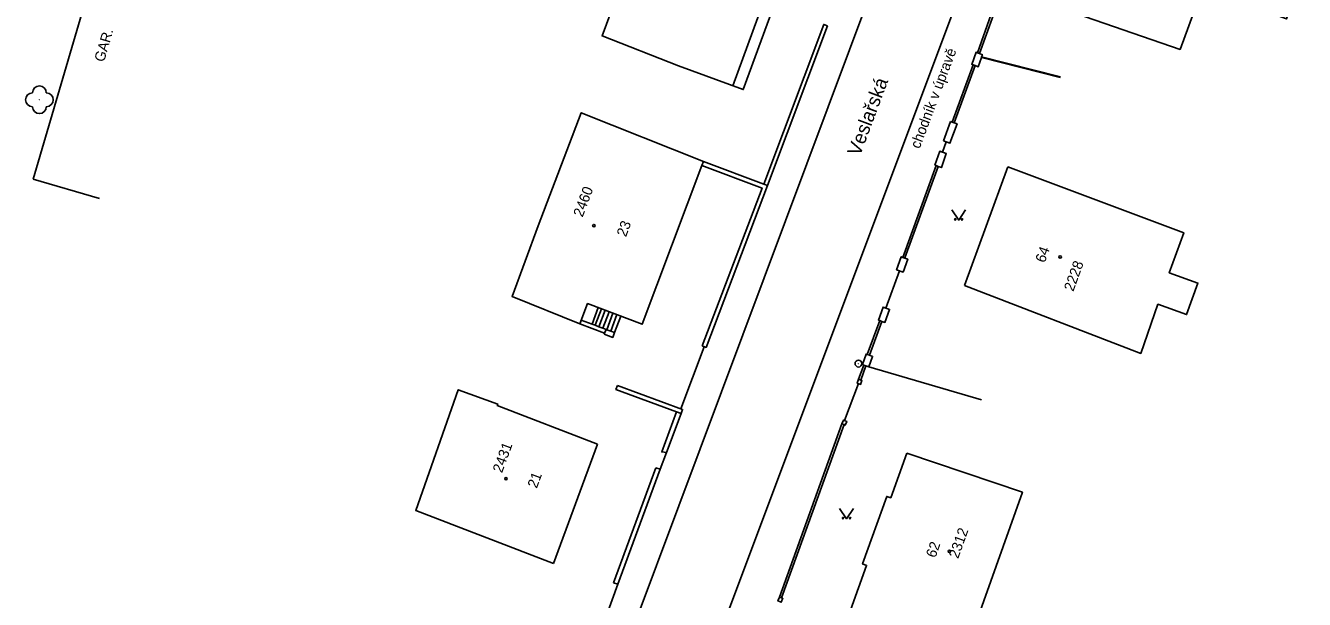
# Model space of a CAD drawing. Extents: x -584400 to -581602, y -1210894 to -1208793.
# Drawn here: x -583225.7 to -583133.2, y -1210359.1 to -1210317.6 of the extents above; entities that cross this region are included whole.
import ezdxf

# ---------------------------------------------------------------- set-up
doc = ezdxf.new("R2010")
doc.units = 0
for name, color, linetype in [('BUDOVY_MĚŘ', 7, 'Continuous'), ('NÁZVY_ULIC_TOK_SMĚR', 7, 'Continuous'), ('POMOC_POPIS', 7, 'Continuous'), ('ROZHRANÍ_PLOCH', 7, 'Continuous'), ('ZELEŇ', 7, 'Continuous'), ('ZN_BUDOV', 7, 'Continuous'), ('ZN_DOPLŇKOVÉ', 7, 'Continuous'), ('ZN_KULTUR', 7, 'Continuous'), ('Č_POPIS_EVID', 7, 'Continuous')]:
    doc.layers.add(name, color=color, linetype=linetype)

msp = doc.modelspace()

# ---------------------------------------------------------------- linework, layer by layer
at = {"layer": 'BUDOVY_MĚŘ'}
for points in [[(-583173.75, -1210309.42), (-583174.43, -1210309.06), (-583174.31, -1210308.75), (-583176.92, -1210307.78), (-583177.04, -1210308.09), (-583179.84, -1210307.06), (-583184.02, -1210318.33), (-583178.5, -1210320.49)], [(-583178.5, -1210320.49), (-583173.81, -1210322.22), (-583171.63, -1210316.29), (-583172.39, -1210316.01), (-583170.41, -1210310.68), (-583173.75, -1210309.42)], [(-583215.31, -1210312.83), (-583220.11, -1210311.43), (-583225.17, -1210328.69)], [(-583133.21, -1210313.56), (-583134.51, -1210317.1), (-583140.58, -1210314.87), (-583142.21, -1210319.31), (-583150.44, -1210316.47)], [(-583176.69, -1210327.42), (-583185.52, -1210323.89), (-583188.63, -1210332.07), (-583190.53, -1210337.18), (-583185.63, -1210339.16)], [(-583185.63, -1210339.16), (-583185.07, -1210337.69), (-583181.12, -1210339.19), (-583176.8, -1210327.71), (-583176.69, -1210327.42)], [(-583157.81, -1210336.38), (-583145.05, -1210341.3), (-583143.81, -1210337.74), (-583141.73, -1210338.49), (-583140.91, -1210336.21), (-583142.99, -1210335.46), (-583141.94, -1210332.57), (-583154.66, -1210327.8)], [(-583157.81, -1210336.38), (-583154.66, -1210327.8)], [(-583220.37, -1210330.1), (-583225.17, -1210328.69)], [(-583184.34, -1210347.87), (-583191.6, -1210345.06), (-583191.56, -1210344.96), (-583194.42, -1210343.92), (-583197.5, -1210352.65), (-583187.53, -1210356.49)], [(-583187.53, -1210356.49), (-583184.34, -1210347.87)], [(-583164.49, -1210363.74), (-583163.54, -1210360.77), (-583166.04, -1210359.86), (-583164.88, -1210356.63), (-583165.17, -1210356.52), (-583163.42, -1210351.64), (-583163.14, -1210351.74), (-583161.98, -1210348.51)], [(-583161.98, -1210348.51), (-583153.61, -1210351.34), (-583158.69, -1210365.62), (-583164.49, -1210363.74)]]:
    msp.add_lwpolyline(points, dxfattribs=at)
at = {"layer": 'ROZHRANÍ_PLOCH'}
for points in [[(-583161.21, -1210265.99), (-583152.58, -1210268.68), (-583152, -1210268.89), (-583151.45, -1210269.17), (-583150.94, -1210269.53), (-583150.49, -1210269.94), (-583150.09, -1210270.41), (-583149.75, -1210270.93), (-583149.48, -1210271.49), (-583149.29, -1210272.07), (-583149.18, -1210272.68), (-583149.14, -1210273.3), (-583149.19, -1210273.91), (-583149.31, -1210274.52), (-583149.51, -1210275.1), (-583149.57, -1210275.24), (-583155.19, -1210290.05), (-583156.78, -1210294.38), (-583187.79, -1210377.24)], [(-583176.25, -1210363.59), (-583145.76, -1210282.28)], [(-583174.57, -1210321.94), (-583172.39, -1210316.01)], [(-583184.29, -1210337.98), (-583184.74, -1210339.18)], [(-583184.07, -1210338.07), (-583184.52, -1210339.26)], [(-583183.79, -1210338.18), (-583184.24, -1210339.37)], [(-583183.51, -1210338.28), (-583183.96, -1210339.47)], [(-583183.23, -1210338.39), (-583183.68, -1210339.58)], [(-583182.94, -1210338.49), (-583183.39, -1210339.69)], [(-583182.66, -1210338.6), (-583183.11, -1210339.79)], [(-583183.84, -1210339.83), (-583185.63, -1210339.16)], [(-583184.74, -1210339.18), (-583185.53, -1210338.89)], [(-583184.52, -1210339.26), (-583184.74, -1210339.18)], [(-583184.24, -1210339.37), (-583184.52, -1210339.26)], [(-583183.96, -1210339.47), (-583184.24, -1210339.37)], [(-583183.73, -1210339.56), (-583183.96, -1210339.47)], [(-583183.84, -1210339.83), (-583183.73, -1210339.56)], [(-583183.73, -1210339.56), (-583183.68, -1210339.58)], [(-583183.68, -1210339.58), (-583183.39, -1210339.69)], [(-583183.39, -1210339.69), (-583183.11, -1210339.79)], [(-583183.87, -1210339.91), (-583183.25, -1210340.14), (-583183.11, -1210339.79)], [(-583183.87, -1210339.91), (-583183.84, -1210339.83)]]:
    msp.add_lwpolyline(points, dxfattribs=at)
at = {"layer": 'ZELEŇ'}
msp.add_circle((-583224.72, -1210322.95), 0.0005, dxfattribs=at)
for centre, start, end in [((-583224.72, -1210322.45), 0, 179.99999), ((-583225.22, -1210322.95), 89.99999, 269.99999), ((-583224.22, -1210322.95), 270, 89.99999), ((-583224.72, -1210323.45), 179.99999, 359.99999)]:
    msp.add_arc(centre, 0.5, start, end, dxfattribs=at)
at = {"layer": 'ZN_BUDOV'}
for centre in [(-583184.61, -1210332.05), (-583150.88, -1210334.32), (-583190.97, -1210350.36), (-583158.89, -1210355.62)]:
    msp.add_circle(centre, 0.0875, dxfattribs=at)
at = {"layer": 'ZN_DOPLŇKOVÉ'}
for points in [[(-583167.72, -1210317.6), (-583167.98, -1210317.5), (-583172.31, -1210329.06)], [(-583156.86, -1210319.55), (-583155.86, -1210316.76), (-583155.71, -1210316.81)], [(-583156.71, -1210319.61), (-583155.71, -1210316.81)], [(-583167.72, -1210317.6), (-583172.05, -1210329.16)], [(-583156.86, -1210319.55), (-583156.96, -1210319.51), (-583157.28, -1210320.39), (-583157.17, -1210320.43)], [(-583157.02, -1210320.48), (-583156.81, -1210320.56), (-583156.58, -1210319.9)], [(-583156.71, -1210319.61), (-583156.86, -1210319.55)], [(-583156.56, -1210319.85), (-583156.5, -1210319.69), (-583156.71, -1210319.61)], [(-583156.58, -1210319.9), (-583156.56, -1210319.85)], [(-583156.58, -1210319.9), (-583150.87, -1210321.35)], [(-583156.56, -1210319.85), (-583150.85, -1210321.3)], [(-583157.17, -1210320.43), (-583158.69, -1210324.57)], [(-583157.02, -1210320.48), (-583158.54, -1210324.63)], [(-583157.17, -1210320.43), (-583157.02, -1210320.48)], [(-583158.81, -1210324.53), (-583159.32, -1210325.92)], [(-583158.54, -1210324.63), (-583158.34, -1210324.7), (-583158.85, -1210326.09), (-583159.32, -1210325.92)], [(-583158.81, -1210324.53), (-583158.69, -1210324.57)], [(-583158.69, -1210324.57), (-583158.54, -1210324.63)], [(-583159.7, -1210327.77), (-583159.47, -1210327.85), (-583159.12, -1210326.84), (-583159.59, -1210326.67), (-583159.94, -1210327.68), (-583159.85, -1210327.71)], [(-583159.13, -1210325.99), (-583159.4, -1210326.74)], [(-583176.77, -1210340.75), (-583172.44, -1210329.34), (-583176.8, -1210327.71)], [(-583176.69, -1210327.42), (-583172.31, -1210329.06)], [(-583162.27, -1210334.35), (-583159.85, -1210327.71)], [(-583159.85, -1210327.71), (-583159.7, -1210327.77)], [(-583162.12, -1210334.39), (-583159.7, -1210327.77)], [(-583172.31, -1210329.06), (-583172.05, -1210329.16), (-583176.49, -1210340.86), (-583176.77, -1210340.75)], [(-583162.27, -1210334.35), (-583162.37, -1210334.31), (-583162.71, -1210335.25), (-583162.24, -1210335.42), (-583161.9, -1210334.48), (-583162.27, -1210334.35)], [(-583162.51, -1210335.32), (-583163.49, -1210338.02)], [(-583163.78, -1210338.98), (-583163.56, -1210339.06), (-583163.22, -1210338.12), (-583163.69, -1210337.94), (-583164.03, -1210338.88), (-583163.93, -1210338.92)], [(-583164.83, -1210341.37), (-583163.93, -1210338.92)], [(-583164.68, -1210341.43), (-583163.78, -1210338.98)], [(-583163.93, -1210338.92), (-583163.78, -1210338.98)], [(-583178.32, -1210345.31), (-583176.62, -1210340.81)], [(-583165.09, -1210342.14), (-583165.19, -1210342.1), (-583164.92, -1210341.34), (-583164.83, -1210341.37)], [(-583164.83, -1210341.37), (-583164.68, -1210341.43)], [(-583164.68, -1210341.43), (-583164.45, -1210341.51), (-583164.72, -1210342.27)], [(-583165.09, -1210342.14), (-583165.46, -1210343.17)], [(-583164.93, -1210342.2), (-583165.3, -1210343.23)], [(-583164.93, -1210342.2), (-583165.09, -1210342.14)], [(-583164.72, -1210342.27), (-583164.93, -1210342.2)], [(-583164.72, -1210342.27), (-583156.58, -1210344.66)], [(-583165.47, -1210343.48), (-583166.48, -1210346.15)], [(-583165.46, -1210343.17), (-583165.56, -1210343.45), (-583165.32, -1210343.54), (-583165.22, -1210343.26), (-583165.3, -1210343.23)], [(-583165.3, -1210343.23), (-583165.46, -1210343.17)], [(-583178.63, -1210345.52), (-583183.01, -1210343.9), (-583182.91, -1210343.62)], [(-583178.3, -1210345.64), (-583178.19, -1210345.35), (-583182.91, -1210343.62)], [(-583178.63, -1210345.52), (-583179.7, -1210348.42), (-583179.35, -1210348.47)], [(-583179.35, -1210348.47), (-583178.3, -1210345.64)], [(-583178.3, -1210345.64), (-583178.63, -1210345.52)], [(-583166.51, -1210346.45), (-583166.43, -1210346.48), (-583166.32, -1210346.21), (-583166.56, -1210346.12), (-583166.67, -1210346.39)], [(-583166.67, -1210346.39), (-583171.19, -1210358.92)], [(-583166.51, -1210346.45), (-583171.03, -1210358.98)], [(-583166.67, -1210346.39), (-583166.51, -1210346.45)], [(-583179.81, -1210349.68), (-583179.35, -1210348.47)], [(-583180.12, -1210349.57), (-583183.18, -1210357.88)], [(-583182.87, -1210357.98), (-583179.81, -1210349.68), (-583180.12, -1210349.57)], [(-583183.8, -1210360.51), (-583182.87, -1210357.98)], [(-583182.87, -1210357.98), (-583183.18, -1210357.88)], [(-583171.19, -1210358.92), (-583171.3, -1210359.2), (-583171.06, -1210359.29), (-583170.95, -1210359.01), (-583171.03, -1210358.98)], [(-583171.03, -1210358.98), (-583171.19, -1210358.92)]]:
    msp.add_lwpolyline(points, dxfattribs=at)
for radius in [0.25, 0.0005]:
    msp.add_circle((-583165.47, -1210342.03), radius, dxfattribs=at)
at = {"layer": 'ZN_KULTUR'}
for points in [[(-583158.72, -1210330.9), (-583158.22, -1210331.65), (-583157.72, -1210330.9)], [(-583166.83, -1210352.51), (-583166.33, -1210353.26), (-583165.83, -1210352.51)]]:
    msp.add_lwpolyline(points, dxfattribs=at)
for centre in [(-583158.47, -1210331.6), (-583157.97, -1210331.6), (-583166.58, -1210353.21), (-583166.08, -1210353.21)]:
    msp.add_circle(centre, 0.05, dxfattribs=at)

# ---------------------------------------------------------------- texts
at = {"layer": 'NÁZVY_ULIC_TOK_SMĚR'}
msp.add_text('Veslařská', height=1, rotation=69.44483, dxfattribs=at).set_placement((-583165.37, -1210327.08))
at = {"layer": 'POMOC_POPIS'}
for s, rotation, p in [('GAR.', 73.66043, (-583220.05, -1210320.27)), ('chodník v úpravě', 69.44472, (-583161.05, -1210326.54))]:
    msp.add_text(s, height=0.75, rotation=rotation, dxfattribs=at).set_placement(p)
at = {"layer": 'Č_POPIS_EVID'}
for s, rotation, p in [('2460', 69.36766, (-583185.43, -1210331.49)), ('23', 69.36766, (-583182.29, -1210332.92)), ('64', 69.829, (-583152, -1210334.79)), ('2228', 69.95173, (-583149.93, -1210336.86)), ('2431', 69.69419, (-583191.26, -1210349.99)), ('21', 69.69419, (-583188.74, -1210351.1)), ('2312', 70.20572, (-583158.26, -1210356.18)), ('62', 70.20572, (-583159.91, -1210356.13))]:
    msp.add_text(s, height=0.75, rotation=rotation, dxfattribs=at).set_placement(p)

doc.saveas('drawing.dxf')
